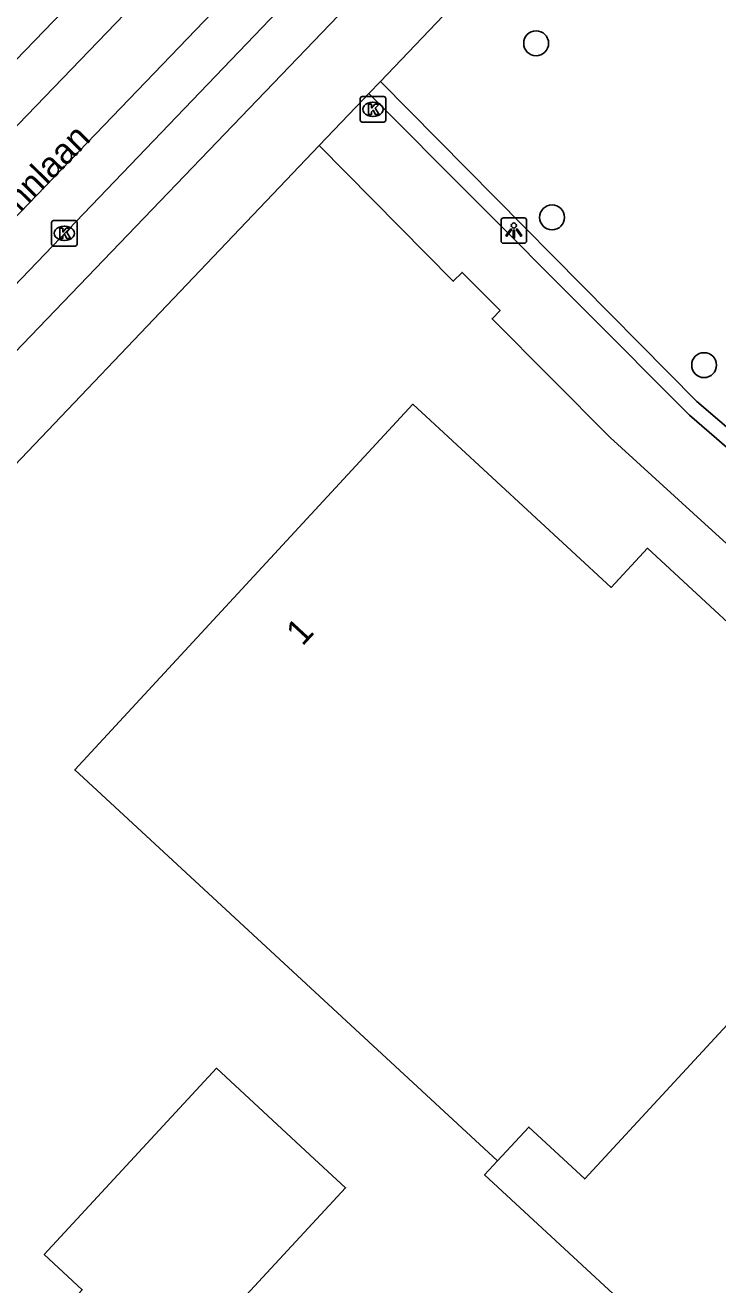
# Model space of a CAD drawing. Extents: x 159040 to 160094, y 381214 to 382518.
# Drawn here: x 159598.33 to 159625.53, y 382014.39 to 382063.85 of the extents above; entities that cross this region are included whole.
import ezdxf

# ---------------------------------------------------------------- set-up
doc = ezdxf.new("R2010")
doc.units = 0
for name, color, linetype in [('IMGEO_Boom', 7, 'Continuous'), ('IMGEO_Groenvoorziening', 7, 'Continuous'), ('IMGEO_Haag', 7, 'Continuous'), ('IMGEO_Hek', 7, 'Continuous'), ('IMGEO_Kolk', 7, 'Continuous'), ('IMGEO_Lichtpunt', 7, 'Continuous'), ('IMGEO_Openbare_ruimte_label', 7, 'Continuous'), ('IMGEO_Pand', 7, 'Continuous'), ('IMGEO_Pand_nummerreeks', 7, 'Continuous'), ('IMGEO_Rijbaan_lokaal_gesloten', 7, 'Continuous'), ('IMGEO_Voetpad_gesloten', 7, 'Continuous'), ('IMGEO_Voetpad_open', 7, 'Continuous')]:
    doc.layers.add(name, color=color, linetype=linetype)

msp = doc.modelspace()

# ---------------------------------------------------------------- linework, layer by layer
at = {"layer": 'IMGEO_Boom'}
for centre in [(159618.394, 382063.144), (159619.02, 382056.309), (159624.991, 382050.506)]:
    msp.add_circle(centre, 0.489, dxfattribs=at)
at = {"layer": 'IMGEO_Groenvoorziening'}
msp.add_lwpolyline([(159624.421, 382006.61), (159623.061, 382007.853), (159625.255, 382010.496), (159616.37, 382018.709), (159616.879, 382019.259)], dxfattribs=at)
at = {"layer": 'IMGEO_Haag'}
msp.add_lwpolyline([(159667.614, 382008.437), (159664.895, 382010.766), (159633.428, 382041.589), (159631.121, 382043.598), (159624.702, 382049.08), (159612.282, 382061.648)], dxfattribs=at)
at = {"layer": 'IMGEO_Hek'}
msp.add_lwpolyline([(159616.879, 382019.259), (159616.37, 382018.709), (159625.255, 382010.496), (159623.061, 382007.853)], dxfattribs=at)
at = {"layer": 'IMGEO_Kolk'}
for p, q in [((159611.486, 382060.126), (159611.486, 382060.978)), ((159611.561, 382061.052), (159612.413, 382061.052)), ((159611.974, 382060.832), (159611.999, 382060.832)), ((159612.487, 382060.978), (159612.487, 382060.126)), ((159611.997, 382060.272), (159611.972, 382060.272)), ((159612.413, 382060.052), (159611.561, 382060.052)), ((159599.365, 382055.256), (159599.365, 382056.108)), ((159599.44, 382056.182), (159600.292, 382056.182)), ((159599.853, 382055.962), (159599.878, 382055.962)), ((159600.366, 382056.108), (159600.366, 382055.256)), ((159599.876, 382055.402), (159599.851, 382055.402)), ((159600.292, 382055.182), (159599.44, 382055.182))]:
    msp.add_line(p, q, dxfattribs=at)
for points in [[(159611.486, 382060.126), (159611.486, 382060.978)], [(159611.561, 382061.052), (159612.413, 382061.052)], [(159611.807, 382060.752), (159611.93, 382060.752), (159611.93, 382060.601), (159612.06, 382060.752), (159612.224, 382060.752), (159612.078, 382060.601), (159612.231, 382060.352), (159612.079, 382060.352), (159611.994, 382060.516), (159611.93, 382060.449), (159611.93, 382060.352), (159611.807, 382060.352), (159611.807, 382060.752)], [(159612.487, 382060.978), (159612.487, 382060.126)], [(159612.413, 382060.052), (159611.561, 382060.052)], [(159599.365, 382055.256), (159599.365, 382056.108)], [(159599.44, 382056.182), (159600.292, 382056.182)], [(159599.686, 382055.882), (159599.809, 382055.882), (159599.809, 382055.731), (159599.939, 382055.882), (159600.103, 382055.882), (159599.957, 382055.731), (159600.11, 382055.482), (159599.958, 382055.482), (159599.873, 382055.646), (159599.809, 382055.579), (159599.809, 382055.482), (159599.686, 382055.482), (159599.686, 382055.882)], [(159600.366, 382056.108), (159600.366, 382055.256)], [(159600.292, 382055.182), (159599.44, 382055.182)]]:
    msp.add_lwpolyline(points, dxfattribs=at)
for centre, start, end in [((159611.563, 382060.976), 91.552, 178.448), ((159611.563, 382060.976), 91.552, 178.448), ((159612.411, 382060.976), 1.552, 88.448), ((159612.411, 382060.976), 1.552, 88.448), ((159611.563, 382060.128), 181.552, 268.448), ((159611.563, 382060.128), 181.552, 268.448), ((159612.411, 382060.128), 271.552, 358.448), ((159612.411, 382060.128), 271.552, 358.448), ((159599.442, 382056.106), 91.552, 178.448), ((159599.442, 382056.106), 91.552, 178.448), ((159600.29, 382056.106), 1.552, 88.448), ((159600.29, 382056.106), 1.552, 88.448), ((159599.442, 382055.258), 181.552, 268.448), ((159599.442, 382055.258), 181.552, 268.448), ((159600.29, 382055.258), 271.552, 358.448), ((159600.29, 382055.258), 271.552, 358.448)]:
    msp.add_arc(centre, 0.0765, start, end, dxfattribs=at)
for centre, major_axis, ratio, start_param, end_param in [((159611.973, 382060.552), (-0.387, 0.002), 0.722429, 4.712389, 7.853982), ((159611.998, 382060.552), (-0.39, 0.002), 0.717154, 1.570796, 4.712389), ((159599.852, 382055.682), (-0.387, 0.002), 0.722429, 4.712389, 7.853982), ((159599.877, 382055.682), (-0.39, 0.002), 0.717154, 1.570796, 4.712389)]:
    msp.add_ellipse(centre, major_axis=major_axis, ratio=ratio, start_param=start_param, end_param=end_param, dxfattribs=at)
at = {"layer": 'IMGEO_Lichtpunt'}
for p, q in [((159617.922, 382056.287), (159617.114, 382056.287)), ((159617.922, 382056.287), (159617.114, 382056.287)), ((159617.02, 382056.192), (159617.02, 382055.385)), ((159617.02, 382056.192), (159617.02, 382055.385)), ((159618.016, 382055.385), (159618.016, 382056.192)), ((159618.016, 382055.385), (159618.016, 382056.192)), ((159617.114, 382055.291), (159617.922, 382055.291)), ((159617.114, 382055.291), (159617.922, 382055.291))]:
    msp.add_line(p, q, dxfattribs=at)
for points in [[(159617.394, 382055.856), (159617.433, 382055.828), (159617.245, 382055.566), (159617.207, 382055.593), (159617.394, 382055.856)], [(159617.496, 382055.808), (159617.543, 382055.808), (159617.543, 382055.486), (159617.496, 382055.486), (159617.496, 382055.808)], [(159617.606, 382055.828), (159617.644, 382055.855), (159617.831, 382055.593), (159617.792, 382055.565), (159617.606, 382055.828)]]:
    msp.add_lwpolyline(points, dxfattribs=at)
msp.add_circle((159617.519, 382055.99), 0.0994, dxfattribs=at)
for centre, start, end in [((159617.114, 382056.192), 90, 180), ((159617.114, 382056.192), 90, 180), ((159617.922, 382056.192), 0, 90), ((159617.922, 382056.192), 0, 90), ((159617.114, 382055.385), 180, 270), ((159617.114, 382055.385), 180, 270), ((159617.922, 382055.385), 270, 0), ((159617.922, 382055.385), 270, 360)]:
    msp.add_arc(centre, 0.0946, start, end, dxfattribs=at)
at = {"layer": 'IMGEO_Pand'}
for points in [[(159616.879, 382019.259), (159600.277, 382034.611), (159613.557, 382048.972), (159621.339, 382041.776), (159622.765, 382043.318), (159628.566, 382037.954), (159633.783, 382033.13), (159632.362, 382031.593)], [(159632.362, 382031.593), (159629.564, 382028.567), (159620.302, 382018.552), (159618.104, 382020.584), (159616.879, 382019.259)], [(159596.689, 381979.491), (159615.654, 382000), (159621.523, 382006.347), (159621.669, 382006.211), (159621.96, 382006.526), (159618.29, 382009.921), (159615.599, 382012.409), (159612.001, 382008.518), (159610.212, 382010.172), (159610.688, 382010.686), (159609.511, 382011.774), (159608.783, 382010.987), (159608.988, 382010.798), (159607.711, 382009.417), (159605.054, 382011.874), (159610.908, 382018.205), (159609.508, 382019.499), (159605.837, 382022.894), (159599.074, 382015.581), (159600.567, 382014.201), (159596.111, 382009.381)]]:
    msp.add_lwpolyline(points, dxfattribs=at)
at = {"layer": 'IMGEO_Rijbaan_lokaal_gesloten'}
for points in [[(159583.922, 382041.594), (159587.29, 382045.245), (159614.87, 382073.915), (159626.232, 382085.76)], [(159610.665, 382075.629), (159611.953, 382074.387), (159582.072, 382043.388)], [(159593.556, 382057.82), (159593.593, 382057.859), (159594.199, 382058.607), (159610.665, 382075.629)], [(159587.513, 382042.8), (159617.984, 382074.576)]]:
    msp.add_lwpolyline(points, dxfattribs=at)
at = {"layer": 'IMGEO_Voetpad_gesloten'}
for points in [[(159609.877, 382059.124), (159611.607, 382060.94), (159611.825, 382061.168)], [(159664.372, 382010.28), (159633.204, 382040.945), (159624.423, 382048.545), (159611.825, 382061.168)], [(159636.035, 382034.865), (159631.539, 382039.295), (159630.501, 382040.18), (159625.87, 382043.504), (159625.016, 382044.278), (159621.306, 382047.671), (159616.667, 382052.328), (159616.976, 382052.653), (159615.488, 382054.147), (159615.14, 382053.802), (159609.877, 382059.124)]]:
    msp.add_lwpolyline(points, dxfattribs=at)
at = {"layer": 'IMGEO_Voetpad_open'}
for points in [[(159612.282, 382061.648), (159619.417, 382069.134), (159622.862, 382072.512), (159633.657, 382066.762), (159631.562, 382062.87)], [(159617.288, 382071.167), (159590.917, 382043.721), (159590.165, 382043.265), (159588.809, 382043.328)], [(159611.825, 382061.168), (159612.282, 382061.648)], [(159609.877, 382059.124), (159592.963, 382041.377)]]:
    msp.add_lwpolyline(points, dxfattribs=at)

# ---------------------------------------------------------------- texts
at = {"layer": 'IMGEO_Openbare_ruimte_label'}
msp.add_text('Mendelssohnlaan', height=1, rotation=45.4862, dxfattribs=at).set_placement((159593.601, 382051.876))
at = {"layer": 'IMGEO_Pand_nummerreeks'}
msp.add_text('1', height=1, rotation=47.2404, dxfattribs=at).set_placement((159609.216, 382039.446))

doc.saveas('drawing.dxf')
